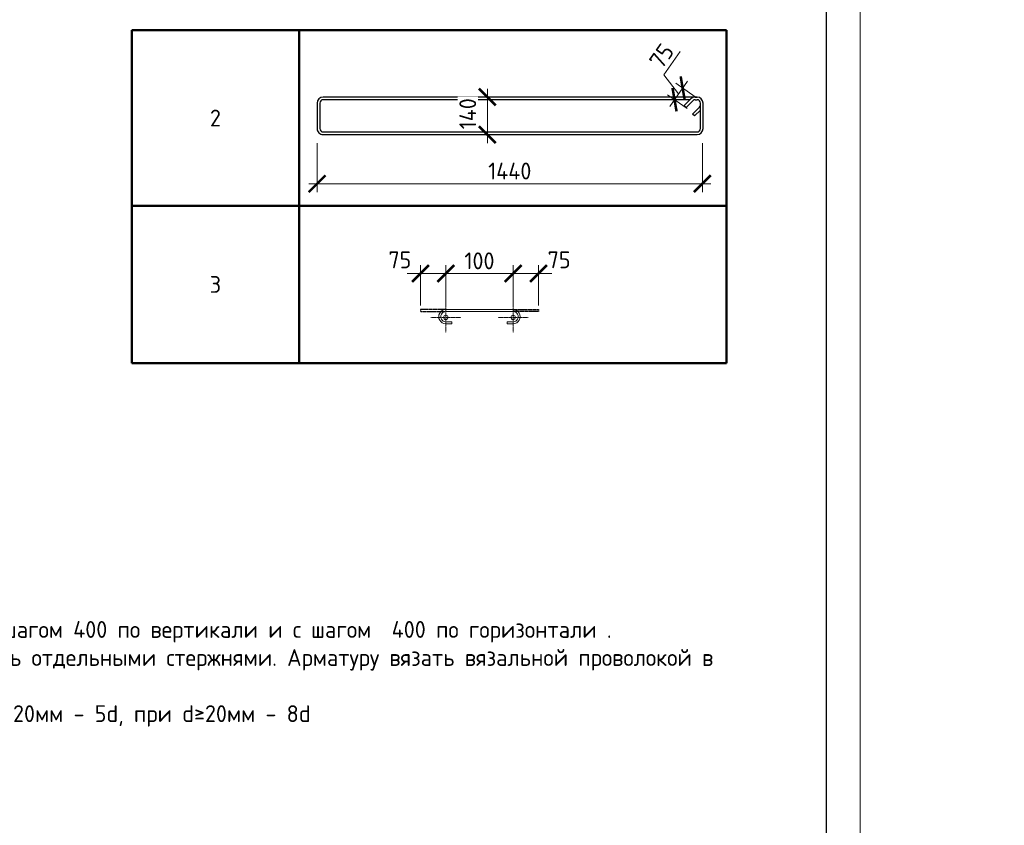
# Model space of a CAD drawing. Header units: millimetres. Extents: x 369815 to 1481759, y -423071 to -27917.
# Tile 299 of 380: x 662825 to 677448, y -133998 to -122034. Entities that reach past the tile are written whole.
import ezdxf

# ---------------------------------------------------------------- set-up
doc = ezdxf.new("R2010")
doc.units = ezdxf.units.MM
doc.linetypes.add('CENTER2', pattern=[28.575, 19.05, -3.175, 3.175, -3.175])
doc.linetypes.add('GOST2.303 4', pattern=[7, 5, -2, 0])
for name, color, linetype, lineweight in [('Арм_шпильки', 143, 'Continuous', 18), ('Выноски', 20, 'Continuous', 20), ('Осевая', 10, 'CENTER2', 20), ('подоснова', 151, 'Continuous', 5), ('поз.', 2, 'Continuous', 25), ('РАЗМЕРЫ', 1, 'Continuous', 9), ('ТОНКИЕ', 7, 'Continuous', 9)]:
    doc.layers.add(name, color=color, linetype=linetype, lineweight=lineweight)
doc.layers.add('ТОЛСТЫЕ_ОСНОВНЫЕ', color=6, linetype='Continuous')
doc.styles.add('GOST 2.304', font='CS_Gost2304.shx')
doc.styles.add('GOST-2.304_Type-B', font='GOST_Common.ttf')
doc.styles.add('ГОСТ', font='GOST_Common.ttf')
doc.dimstyles.new('мой', dxfattribs={"dimscale": 100, "dimtxt": 2.5, "dimasz": 2.5, "dimexe": 1.25, "dimexo": 0.625, "dimtad": 1, "dimdec": 0, "dimtxsty": 'GOST-2.304_Type-B', "dimblk": 'ARCHTICK', "dimcen": 2.5, "dimdle": 2, "dimaunit": 1, "dimadec": 1, "dimazin": 2, "dimtfac": 1, "dimtdec": 0, "dimtmove": 1, "dimatfit": 3, "dimfxl": 1, "dimtfill": 1, "dimlwd": -1, "dimlwe": -1, "dimarcsym": 0})
doc.dimstyles.new('мой 25', dxfattribs={"dimscale": 100, "dimtxt": 2.5, "dimasz": 2.5, "dimexe": 1.25, "dimexo": 0.625, "dimtad": 1, "dimdec": 0, "dimlfac": 0.5, "dimtxsty": 'GOST-2.304_Type-B', "dimblk": 'ARCHTICK', "dimcen": 2.5, "dimdle": 1.25, "dimaunit": 1, "dimadec": 1, "dimazin": 2, "dimtfac": 1, "dimtdec": 0, "dimtmove": 1, "dimatfit": 3, "dimfxl": 6, "dimfxlon": 1, "dimtfill": 1, "dimlwd": -1, "dimlwe": -1, "dimarcsym": 0})

# ---------------------------------------------------------------- blocks, each defined once
blk = doc.blocks.new('*T369')
at = {"layer": 'Выноски', "color": 0, "linetype": 'ByBlock', "lineweight": 50, "transparency": 16777216}
for p, q in [((0, 0), (8834, 0)), ((0, 0), (0, -4943)), ((2484, 0), (2484, -4943)), ((8834, 0), (8834, -4943)), ((0, -2606), (8834, -2606)), ((0, -4943), (8834, -4943))]:
    blk.add_line(p, q, dxfattribs=at)
at = {"layer": 'Выноски', "color": 0, "transparency": 16777216, "char_height": 250, "width": 2183.67, "attachment_point": 5, "style": 'GOST-2.304_Type-B'}
for s, insert in [('2', (1242, -1303)), ('3', (1242, -3774))]:
    blk.add_mtext(s, dxfattribs=dict(at, insert=insert))
blk = doc.blocks.new('*U121')
for p, q in [((-8, 0), (-7, 7.2)), ((-7, -7.2), (-8, 0)), ((-7, 7.2), (-4.2, 14)), ((-4.2, 14), (0.2, 19.8)), ((0.2, 19.8), (6, 24.2)), ((6, 24.2), (12.8, 27)), ((12.8, 27), (20, 28)), ((44, 28), (20, 28)), ((20, 20), (44, 20)), ((44, 20), (44, 28)), ((262.7, 28), (286.7, 28)), ((262.7, 20), (262.7, 28)), ((286.7, 20), (262.7, 20)), ((293.9, 27), (286.7, 28)), ((300.7, 24.2), (293.9, 27)), ((306.5, 19.8), (300.7, 24.2)), ((310.9, 14), (306.5, 19.8)), ((313.7, 7.2), (310.9, 14)), ((314.7, 0), (313.7, 7.2)), ((-4.2, -14), (-7, -7.2)), ((0.2, -19.8), (-4.2, -14)), ((6, -24.2), (0.2, -19.8)), ((12.8, -27), (6, -24.2)), ((20, -28), (12.8, -27)), ((20, -28), (286.7, -28)), ((286.7, -28), (293.9, -27)), ((293.9, -27), (300.7, -24.2)), ((300.7, -24.2), (306.5, -19.8)), ((306.5, -19.8), (310.9, -14)), ((310.9, -14), (313.7, -7.2)), ((313.7, -7.2), (314.7, 0))]:
    blk.add_line(p, q)
at = {"color": 0, "linetype": 'ByBlock', "lineweight": -2}
for p, q in [((0, 0), (0.7, 5.2)), ((0.7, 5.2), (2.7, 10)), ((2.7, 10), (5.9, 14.1)), ((5.9, 14.1), (10, 17.3)), ((10, 17.3), (14.8, 19.3)), ((14.8, 19.3), (20, 20)), ((291.8, 19.3), (286.7, 20)), ((296.7, 17.3), (291.8, 19.3)), ((300.8, 14.1), (296.7, 17.3)), ((304, 10), (300.8, 14.1)), ((306, 5.2), (304, 10)), ((306.7, 0), (306, 5.2)), ((0.7, -5.2), (0, 0)), ((2.7, -10), (0.7, -5.2)), ((5.9, -14.1), (2.7, -10)), ((10, -17.3), (5.9, -14.1)), ((14.8, -19.3), (10, -17.3)), ((20, -20), (14.8, -19.3)), ((20, -20), (286.7, -20)), ((286.7, -20), (291.8, -19.3)), ((291.8, -19.3), (296.7, -17.3)), ((296.7, -17.3), (300.8, -14.1)), ((300.8, -14.1), (304, -10)), ((304, -10), (306, -5.2)), ((306, -5.2), (306.7, 0))]:
    blk.add_line(p, q, dxfattribs=at)
at = {"style": 'GOST 2.304', "oblique": 15, "flags": 9}
for tag, p in [('ДИАМЕТР', (117.8, -62.2)), ('ДЛИНА', (118.1, -72.5)), ('ПОЗИЦИЯ', (118, -56.6)), ('КЛАСС', (118, -67.8)), ('МАССА', (118.7, -78.2))]:
    blk.add_attdef(tag, p, '', height=2.5, dxfattribs=at)
blk = doc.blocks.new('_ArchTick')
at = {"color": 0, "linetype": 'ByBlock', "const_width": 0.15}
blk.add_lwpolyline([(-0.5, -0.5), (0.5, 0.5)], dxfattribs=at)
blk = doc.blocks.new('*D370')
at = {"layer": 'DEFPOINTS', "color": 0, "transparency": 16777216}
for p in [(670153, -125802), (669153, -126339), (670153, -126339)]:
    blk.add_point(p, dxfattribs=at)
at = {"layer": 'РАЗМЕРЫ', "color": 0, "linetype": 'Continuous', "transparency": 16777216}
for p, q in [((669153, -126277), (669153, -125677)), ((670153, -126276), (670153, -125677)), ((668953, -125802), (670353, -125802))]:
    blk.add_line(p, q, dxfattribs=at)
at = {"layer": 'РАЗМЕРЫ', "color": 0, "transparency": 16777216, "xscale": 250, "yscale": 250, "zscale": 250, "rotation": 180}
blk.add_blockref('_ArchTick', (669153, -125802), dxfattribs=at)
at = {"layer": 'РАЗМЕРЫ', "color": 0, "transparency": 16777216, "xscale": 250, "yscale": 250, "zscale": 250}
blk.add_blockref('_ArchTick', (670153, -125802), dxfattribs=at)
at = {"layer": 'РАЗМЕРЫ', "color": 0, "transparency": 16777216, "insert": (669653, -125615), "char_height": 250, "attachment_point": 5, "style": 'GOST-2.304_Type-B', "bg_fill": 3, "box_fill_scale": 1.1, "bg_fill_color": 256, "bg_fill_true_color": 13158600, "bg_fill_transparency": 0}
blk.add_mtext('100', dxfattribs=at)
blk = doc.blocks.new('*D381')
at = {"layer": 'DEFPOINTS', "color": 0, "transparency": 16777216}
for p in [(668777, -125802), (668777, -126339), (669153, -126339)]:
    blk.add_point(p, dxfattribs=at)
at = {"layer": 'РАЗМЕРЫ', "color": 0, "linetype": 'Continuous', "transparency": 16777216}
for p, q in [((668777, -126276), (668777, -125677)), ((669153, -126277), (669153, -125677)), ((669353, -125802), (668577, -125802))]:
    blk.add_line(p, q, dxfattribs=at)
at = {"layer": 'РАЗМЕРЫ', "color": 0, "transparency": 16777216, "xscale": 250, "yscale": 250, "zscale": 250}
blk.add_blockref('_ArchTick', (669153, -125802), dxfattribs=at)
at = {"layer": 'РАЗМЕРЫ', "color": 0, "transparency": 16777216, "insert": (668471, -125600), "char_height": 250, "attachment_point": 5, "style": 'GOST-2.304_Type-B', "bg_fill": 3, "box_fill_scale": 1.1, "bg_fill_color": 256, "bg_fill_true_color": 13158600, "bg_fill_transparency": 0}
blk.add_mtext('75', dxfattribs=at)
at = {"layer": 'РАЗМЕРЫ', "color": 0, "transparency": 16777216, "xscale": 250, "yscale": 250, "zscale": 250, "rotation": 180}
blk.add_blockref('_ArchTick', (668777, -125802), dxfattribs=at)
blk = doc.blocks.new('*D382')
at = {"layer": 'DEFPOINTS', "color": 0, "transparency": 16777216}
for p in [(670529, -125802), (670153, -126339), (670529, -126339)]:
    blk.add_point(p, dxfattribs=at)
at = {"layer": 'РАЗМЕРЫ', "color": 0, "linetype": 'Continuous', "transparency": 16777216}
for p, q in [((670153, -126277), (670153, -125677)), ((670529, -126276), (670529, -125677)), ((669953, -125802), (670729, -125802))]:
    blk.add_line(p, q, dxfattribs=at)
at = {"layer": 'РАЗМЕРЫ', "color": 0, "transparency": 16777216, "xscale": 250, "yscale": 250, "zscale": 250, "rotation": 180}
blk.add_blockref('_ArchTick', (670153, -125802), dxfattribs=at)
at = {"layer": 'РАЗМЕРЫ', "color": 0, "transparency": 16777216, "insert": (670836, -125600), "char_height": 250, "attachment_point": 5, "style": 'GOST-2.304_Type-B', "bg_fill": 3, "box_fill_scale": 1.1, "bg_fill_color": 256, "bg_fill_true_color": 13158600, "bg_fill_transparency": 0}
blk.add_mtext('75', dxfattribs=at)
at = {"layer": 'РАЗМЕРЫ', "color": 0, "transparency": 16777216, "xscale": 250, "yscale": 250, "zscale": 250}
blk.add_blockref('_ArchTick', (670529, -125802), dxfattribs=at)
blk = doc.blocks.new('*D372')
at = {"layer": 'DEFPOINTS', "color": 0, "transparency": 16777216}
for p in [(667242, -123514), (672963, -123653), (667242, -124469)]:
    blk.add_point(p, dxfattribs=at)
at = {"layer": 'РАЗМЕРЫ', "color": 0, "linetype": 'Continuous', "transparency": 16777216}
for p, q in [((667242, -123869), (667242, -124594)), ((672963, -123869), (672963, -124594)), ((673088, -124469), (667117, -124469))]:
    blk.add_line(p, q, dxfattribs=at)
at = {"layer": 'РАЗМЕРЫ', "color": 0, "transparency": 16777216, "xscale": 250, "yscale": 250, "zscale": 250, "rotation": 180}
blk.add_blockref('_ArchTick', (667242, -124469), dxfattribs=at)
at = {"layer": 'РАЗМЕРЫ', "color": 0, "transparency": 16777216, "xscale": 250, "yscale": 250, "zscale": 250}
blk.add_blockref('_ArchTick', (672963, -124469), dxfattribs=at)
at = {"layer": 'РАЗМЕРЫ', "color": 0, "transparency": 16777216, "insert": (670103, -124281), "char_height": 250, "attachment_point": 5, "style": 'GOST-2.304_Type-B', "bg_fill": 3, "box_fill_scale": 1.1, "bg_fill_color": 256, "bg_fill_true_color": 13158600, "bg_fill_transparency": 0}
blk.add_mtext('1440', dxfattribs=at)
blk = doc.blocks.new('*U78')
at = {"layer": 'ТОЛСТЫЕ_ОСНОВНЫЕ', "color": 6}
blk.add_lwpolyline([(20, 5), (415, 5), (415, 292), (20, 292)], close=True, dxfattribs=at)
at = {"layer": 'ТОНКИЕ'}
blk.add_lwpolyline([(0, 0), (420, 0), (420, 297), (0, 297)], close=True, dxfattribs=at)
blk = doc.blocks.new('*U1966')
at = {"color": 0, "linetype": 'ByBlock', "lineweight": -2}
for p, q in [((-10, 1414.9), (-10, 12.5)), ((-10, 1407.9), (-10, 1414.9)), ((0, 1407.9), (0, 1414.9)), ((108.4, 1437.4), (12.5, 1437.4)), ((108.4, 1427.4), (12.5, 1427.4)), ((53.8, 1398.3), (28.3, 1423.8)), ((38.8, 1427.4), (60.9, 1405.4)), ((60.9, 1405.4), (53.8, 1398.3)), ((120.9, 12.5), (120.9, 1414.9)), ((130.9, 12.5), (130.9, 1414.9)), ((22, 1366.6), (-3.4, 1392)), ((0, 1388.6), (0, 12.5)), ((3.7, 1399.1), (29.1, 1373.6)), ((29.1, 1373.6), (22, 1366.6)), ((12.5, 0), (108.4, 0)), ((12.5, -10), (108.4, -10))]:
    blk.add_line(p, q, dxfattribs=at)
for centre, radius, start, end in [((12.5, 1414.9), 22.5, 90, 180), ((12.5, 1407.9), 22.5, 180, 225), ((12.5, 1414.9), 12.5, 90, 180), ((12.5, 1407.9), 12.5, 180, 225), ((19.5, 1414.9), 12.5, 45, 90), ((108.4, 1414.9), 22.5, 0, 90), ((108.4, 1414.9), 12.5, 0, 90), ((12.5, 12.5), 22.5, 180, 270), ((12.5, 12.5), 12.5, 180, 270), ((108.4, 12.5), 12.5, 270, 0), ((108.4, 12.5), 22.5, 270, 0)]:
    blk.add_arc(centre, radius, start, end, dxfattribs=at)
at = {"style": 'GOST 2.304', "oblique": 15, "flags": 9}
for tag, p in [('ДИАМЕТР', (-52.8, -63)), ('КЛАСС', (-53, -68.7)), ('ДЛИНА', (-52.5, -73.8)), ('ПОЗИЦИЯ', (-52.3, -58)), ('МАССА', (-52.3, -78.3))]:
    blk.add_attdef(tag, p, '', height=2.5, dxfattribs=at)
blk = doc.blocks.new('*D1965')
at = {"layer": 'DEFPOINTS', "color": 0, "transparency": 16777216}
for p in [(669771, -123183), (671281, -123183), (670935, -123742)]:
    blk.add_point(p, dxfattribs=at)
at = {"layer": 'РАЗМЕРЫ', "color": 0, "linetype": 'Continuous', "transparency": 16777216}
for p, q in [((669771, -123867), (669771, -123058)), ((670371, -123183), (669646, -123183)), ((670371, -123742), (669646, -123742))]:
    blk.add_line(p, q, dxfattribs=at)
at = {"layer": 'РАЗМЕРЫ', "color": 0, "transparency": 16777216, "insert": (669479, -123431), "char_height": 250, "attachment_point": 5, "rotation": 90, "style": 'GOST-2.304_Type-B', "bg_fill": 3, "box_fill_scale": 1.1, "bg_fill_color": 256, "bg_fill_true_color": 13158600, "bg_fill_transparency": 0}
blk.add_mtext('140', dxfattribs=at)
at = {"layer": 'РАЗМЕРЫ', "color": 0, "transparency": 16777216, "xscale": 250, "yscale": 250, "zscale": 250}
for p, rotation in [((669771, -123183), 90), ((669771, -123742), 270)]:
    blk.add_blockref('_ArchTick', p, dxfattribs=dict(at, rotation=rotation))
blk = doc.blocks.new('*D2329')
at = {"layer": 'DEFPOINTS', "color": 0, "transparency": 16777216}
for p in [(672671, -123050), (672908, -123218), (672787, -123388)]:
    blk.add_point(p, dxfattribs=at)
at = {"layer": 'РАЗМЕРЫ', "color": 0, "linetype": 'Continuous', "transparency": 16777216}
for p, q in [((672389, -122853), (672633, -122507)), ((672610, -123136), (672389, -122853)), ((672478, -123323), (672743, -122948)), ((672857, -123181), (672569, -122978)), ((672736, -123352), (672448, -123149))]:
    blk.add_line(p, q, dxfattribs=at)
at = {"layer": 'РАЗМЕРЫ', "color": 0, "transparency": 16777216, "xscale": 250, "yscale": 250, "zscale": 250}
for p, rotation in [((672671, -123050), 54.78306431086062), ((672550, -123221), 234.7830643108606)]:
    blk.add_blockref('_ArchTick', p, dxfattribs=dict(at, rotation=rotation))
at = {"layer": 'РАЗМЕРЫ', "color": 0, "transparency": 16777216, "insert": (672358, -122572), "char_height": 250, "attachment_point": 5, "rotation": 54.7831, "style": 'GOST-2.304_Type-B', "bg_fill": 3, "box_fill_scale": 1.1, "bg_fill_color": 256, "bg_fill_true_color": 13158600, "bg_fill_transparency": 0}
blk.add_mtext('75', dxfattribs=at)

msp = doc.modelspace()

# ---------------------------------------------------------------- linework, layer by layer
at = {"layer": 'Осевая', "ltscale": 0.1}
for p, q in [((669377.5, -126455.3, 3100), (668929.2, -126455.3, 3100)), ((670377.5, -126455.3, 3100), (669929.2, -126455.3, 3100))]:
    msp.add_line(p, q, dxfattribs=at)
at = {"layer": 'подоснова'}
for centre in [(669153.4, -126455.3, 3100), (670153.3, -126455.3, 3100)]:
    msp.add_circle(centre, 32, dxfattribs=at)

# ---------------------------------------------------------------- block references
msp.add_blockref('*T369', (664490.2, -122191.2, 3100))
at = {"layer": 'Арм_шпильки', "color": 3, "xscale": 3.75, "yscale": 3.75, "zscale": 3.75, "rotation": 180}
msp.add_blockref('*U121', (670228.4, -126443.7, 3100), dxfattribs=at)

# ---------------------------------------------------------------- texts
at = {"ltscale": 100, "char_height": 250, "width": 17398.124, "attachment_point": 1, "style": 'GOST-2.304_Type-B'}
for insert in [(521545.5, -130547.4, 3100), (566652.4, -130547.4, 3100), (611759.2, -130547.4, 3100), (656805.3, -130547.4, 3100)]:
    msp.add_mtext('\\pi-750,l750,t750,5000;1.^IОбщие примечания см. лист 1\\P2.^IШпильки поз.3 устанавливать с шагом 400 по вертикали и с шагом  400 по горизонтали .\\P3.^IАрмирование пилонов  выполнять отдельными стержнями. Арматуру вязать вязальной проволокой в каждом пересечении.\\P{\\C7;4.^IДиаметр оправки стержня при d<20мм - 5d, при d≥20мм - 8d}', dxfattribs=dict(at, insert=insert))

# ---------------------------------------------------------------- next in the draw order: dimensions: what is measured, and where the dimension line sits
at = {"layer": 'РАЗМЕРЫ', "color": 146, "true_color": 0x006272}
dim = msp.add_linear_dim(base=(667242.3, -124468.7, 3100), p1=(672963.4, -123653.1, 3100), p2=(667242.3, -123514.3, 3100), text='1440', dimstyle='мой 25', override={"dimlfac": 0.25}, dxfattribs=at)
dim.commit()
dim.dimension.update_dxf_attribs({"geometry": '*D372', "text_midpoint": (670102.8, -124281.2, 3100)})
dim = msp.add_linear_dim(base=(670153.4, -125802.1, 3100), p1=(669153.4, -126339.4, 3100), p2=(670153.4, -126338.7, 3100), text='100', dimstyle='мой', dxfattribs=at)
dim.commit()
dim.dimension.update_dxf_attribs({"geometry": '*D370', "text_midpoint": (669653.4, -125614.6, 3100)})

# ---------------------------------------------------------------- next in the draw order: linework, layer by layer
at = {"layer": 'поз.', "linetype": 'GOST2.303 4', "ltscale": 0.4, "elevation": 3100}
for points in [[(669153.4, -126338.7), (668777.4, -126338.7), (668777.4, -126368.7), (669152.1, -126368.8)], [(670153.4, -126338.7), (670529.4, -126338.7), (670529.4, -126368.7), (670154.6, -126368.8)]]:
    msp.add_lwpolyline(points, dxfattribs=at)

# ---------------------------------------------------------------- next in the draw order: block references
at = {"lineweight": 30, "xscale": 3.959999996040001, "yscale": 3.959999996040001, "zscale": 3.959999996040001, "rotation": 269.9999999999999}
msp.add_blockref('*U1966', (667281.9, -123222.1, 3100), dxfattribs=at)

# ---------------------------------------------------------------- next in the draw order: dimensions: what is measured, and where the dimension line sits
at = {"layer": 'РАЗМЕРЫ', "color": 146}
dim = msp.add_linear_dim(base=(668777.4, -125802.1, 3100), p1=(669153.4, -126339.4, 3100), p2=(668777.4, -126338.7, 3100), text='75', dimstyle='мой', dxfattribs=at)
dim.commit()
dim.dimension.update_dxf_attribs({"geometry": '*D381', "text_midpoint": (668470.5, -125787.9, 3100), "dimtype": 160})
dim = msp.add_linear_dim(base=(670529.4, -125802.1, 3100), p1=(670153.3, -126339.4, 3100), p2=(670529.4, -126338.7, 3100), angle=180, text='75', dimstyle='мой', dxfattribs=at)
dim.commit()
dim.dimension.update_dxf_attribs({"geometry": '*D382', "text_midpoint": (670836.2, -125787.9, 3100), "dimtype": 160})

# ---------------------------------------------------------------- next in the draw order: linework, layer by layer
at = {"layer": 'Осевая', "ltscale": 0.1}
for p, q in [((669153.4, -126231.1, 3100), (669153.4, -126679.4, 3100)), ((670153.3, -126231.1, 3100), (670153.3, -126679.4, 3100))]:
    msp.add_line(p, q, dxfattribs=at)

# ---------------------------------------------------------------- next in the draw order: block references
at = {"xscale": 100, "yscale": 100, "zscale": 100}
msp.add_blockref('*U78', (633307.7, -140202.7, 3100), dxfattribs=at)

# ---------------------------------------------------------------- next in the draw order: texts
at = {"layer": 'Выноски'}
note = msp.add_mtext_static_columns([''] * 2, width=18679.731, gutter_width=20.2, height=0, dxfattribs=dict(at, insert=(393294.8, -99507.3), char_height=250, attachment_point=1, style='ГОСТ'))
for column, words in zip([note] + note.columns.linked_columns, ['\\pi1500;{\\H2x;Общие указания:}\\P1.^IРабочая документация разработана в соответствии с заданием на проектирование, требованиями {\\H3x; }действующих технических регламентов, стандартов, сводов правил и других документов, содержащих установленные {\\H1.16667x; }требования.{\\H1.77778x; }\\P2.^IРабочая документация выполнена в соответствии со следующими нормативными и техническими {\\H1.57407x; }документами:{\\H1.64198x; }\\P-^IСП 20.13330.2016 "Нагрузки и воздействия";{\\H1.61934x; }\\P-^IСП 63.13330.2018 "Бетонные и железобетонные конструкции. Основные положения";{\\H1.62689x; }\\P-^IСП 70.13330.2012 "Несущие и ограждающие конструкции".{\\H1.62437x; }\\P4.^IЗа относительную отметку 0,000 принята отметка чистого пола первого этажа, соответствующая {\\H1.62521x; }абсолютной отметке 648,00 в Балтийской системе высот.{\\H1.62493x; }\\P{\\fISOCPEUR|b0|i0|c204|p34;5.^IПеречень видов работ, для которых необходимо составлять акты освидетельствования скрытых \\H1.62502x; \\H0.61538x;работ:\\H1.62499x; \\H0.61539x;\\P-^Iсоответствие арматуры (длина, диаметры, распределение по площади элементов, количество и т.д.), \\H1.725x; \\H0.57971x;закладных деталей рабочим чертежам;\\H1.67917x; \\H0.59553x;\\P-^Iустройство и армирование монолитных стен;\\H1.60694x; \\H0.6223x;\\P-^Iосвидетельствование опалубки перед бетонированием;\\H1.63102x; \\H0.61311x;\\P-^Iотбор контрольных проб бетона;\\H1.62299x; \\H0.61615x;\\P-^Iсоответствие законченных железобетонных конструкций проекту с отображением качества работ;\\H1.62567x; \\H0.61513x;\\P-^Iустройство монолитных конструкций, выполняемых в зимнее время;\\H1.62478x; \\H0.61547x;\\P\\fISOCPEUR|b0|i0|c0|p34;6.^I\\fISOCPEUR|b0|i0|c204|p34;Запрещается выполнение последующих работ при отсутствии актов освидетельствования \\H1.62507x; \\H0.61536x;предшествующих скрытых работ во всех случаях.\\H1.62498x; \\H0.61539x;\\P\\fISOCPEUR|b0|i0|c0|p34;7.^I\\fISOCPEUR|b0|i0|c204|p34;Арматура класса А240 и А500С по ГОСТ 34028-2016, материал монолитных конструкций - бетон \\H1.62501x; \\H0.61538x;тяжелый класса В25 по ГОСТ 26633-2015.\\H1.625x; \\H0.61539x;\\P\\fISOCPEUR|b0|i0|c0|p34;8.^I\\fISOCPEUR|b0|i0|c204|p34;Работы по бетонированию монолитных конструкций вести в соответствии со СП 70.13330.2012 \\H1.625x; \\H0.61538x;"Несущие и ограждающие конструкции".\\H1.625x; \\H0.61538x;\\P\\fISOCPEUR|b0|i0|c0|p34;9.^I\\fISOCPEUR|b0|i0|c204|p34;Все строительно-монтажные работы необходимо выполнять в соответствии со СНиП 12-03-2001 \\H1.625x; \\H0.61538x;"Безопасность труда в строительстве. Часть 1. Общие требования.", Безопасность труда в строительстве. Часть \\H1.625x; \\H0.61538x;2. Строительное производство". Строительство здания должно производиться в соответствии с проектом \\H1.625x; \\H0.61538x;производства работ (ППР).\\H1.725x; \\H0.57971x;\\P\\fISOCPEUR|b0|i0|c0|p34;10.^I\\fISOCPEUR|b0|i0|c204|p34;При отсутствии ППР производство строительно-монтажных работ запрещается.\\H1.67917x; \\H0.59553x;\\P\\fISOCPEUR|b0|i0|c0|p34;11.^I\\fISOCPEUR|b0|i0|c204|p34;Бетон следует укладывать в бетонные конструкции горизонтальными слоями одинаковой толщины без \\H1.60694x; \\H0.6223x;разрывов, с последовательным направлением укладки в одну сторону во всех слоях.\\H1.63102x; \\H0.61311x;\\P\\fISOCPEUR|b0|i0|c0|p34;12.^I\\fISOCPEUR|b0|i0|c204|p34;В начальный период твердения бетон необходимо защищать от попадания атмосферных осадков или \\H1.62299x; \\H0.61615x;потерь влаги.\\H1.62567x; \\H0.61513x;\\P\\fISOCPEUR|b0|i0|c0|p34;13.^I\\fISOCPEUR|b0|i0|c204|p34;Уход за свежеуложенным бетоном начинать сразу после укладки бетонной смеси и осуществлять до \\H1.62478x; \\H0.61547x;достижения прочности бетона не менее 70% от проектной.\\H1.62507x; \\H0.61536x;\\P\\fISOCPEUR|b0|i0|c0|p34;14.^I\\fISOCPEUR|b0|i0|c204|p34;Проект рассчитан на производство работ в период положительных температур. В случае выполнения \\H1.62498x; \\H0.61539x;работ при отрицательных температурах необходимо выполнять требования СНиП часть 3 по производству работ \\H1.62501x; \\H0.61538x;и ППР.\\H1.625x; \\H0.61539x;\\P\\fISOCPEUR|b0|i0|c0|p34;15.^I\\fISOCPEUR|b0|i0|c204|p34;При минимальной температуре воздуха до минус 15°С допускается:\\H1.625x; \\H0.61538x;\\P-^Iвыдерживание бетона в конструкции методом термоса, при предварительном разогреве бетонной \\H1.625x; \\H0.61538x;смеси, \\H1.625x; \\H0.61538x;\\P-^Iфорсированный электроразогрев бетона в конструкции с повторным уплотнением.\\H1.625x; \\H0.61538x;\\PПри минимальной температуре воздуха до минус 25°С допускается:\\H1.625x; \\H0.61538x;\\P-^Iобогрев бетона в греющей опалубке с помощью низкотемпературных электронагревателей,\\H1.625x; \\H0.61538x;\\P-^Iэлектродный сквозной прогреб бетона,\\H1.625x; \\H0.61538x;\\P-^Iэлектрообогрев с помощью греющего провода.\\H1.625x; \\H0.61538x;\\P}16.^IЗаполнителем для бетона служит щебень твердых пород, наибольшая фракция щебня не должна превышать {\\H1.625x; }40мм.{\\H1.625x; }\\P17.^IВ процессе бетонирования обеспечить соблюдение защитных слоев и мест положения рабочей арматуры {\\H1.625x; }согласно проекту. Величина защитного слоя продольной рабочей арматуры у боковых граней стен монолитных {\\H1.625x; }участков должны быть не менее 20мм и не менее диаметра продольной рабочей арматуры конструкции, величина {\\H1.625x; }защитного слоя поперечной арматуры - не менее 10мм. {\\H1.625x; }\\P\\pi0;             18.Крестовые соединения стержней продольной и поперечной арматуры, соединение стержней продольной {\\H1.625x; }арматуры по длине выполнить вязкой отожженой проволокой диаметром 2,0-3,0мм.{\\H1.625x; }\\P\\pi1500;{\\H1.625x; }', '']):
    column.text = words

# ---------------------------------------------------------------- next in the draw order: dimensions: what is measured, and where the dimension line sits
at = {"layer": 'РАЗМЕРЫ', "color": 146, "true_color": 0x006272}
dim = msp.add_aligned_dim(p1=(672787.3, -123388.4), p2=(672907.9, -123217.5), distance=290.3, text='75', dimstyle='мой 25', override={"dimlfac": 0.25}, dxfattribs=at)
dim.commit()
dim.dimension.update_dxf_attribs({"geometry": '*D2329', "text_midpoint": (672271.9, -122693.9)})
dim = msp.add_linear_dim(base=(669771.5, -123182.5, 3100), p1=(670935.4, -123741.9, 3100), p2=(671281.2, -123182.5, 3100), angle=90, dimstyle='мой 25', override={"dimlfac": 0.25}, dxfattribs=at)
dim.commit()
dim.dimension.update_dxf_attribs({"geometry": '*D1965', "text_midpoint": (669666.3, -123430.7, 3100), "dimtype": 160})

doc.saveas('drawing.dxf')
